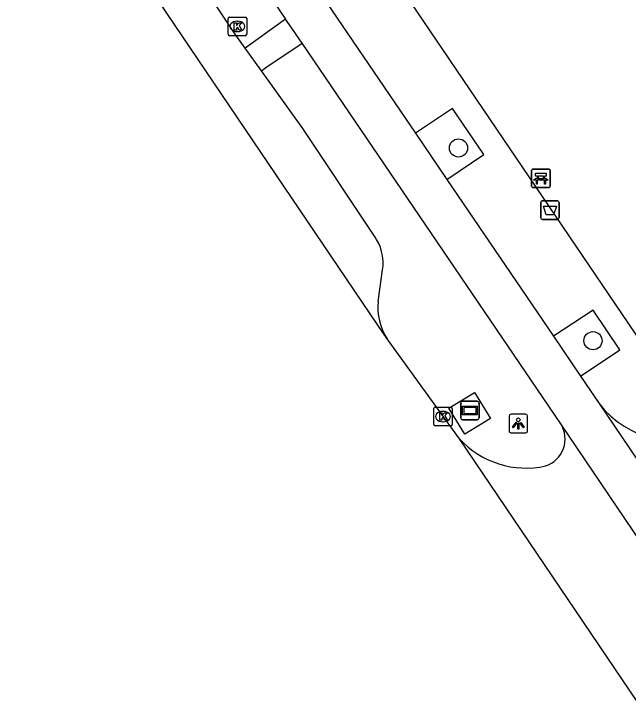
# Model space of a CAD drawing. Extents: x 160037 to 160839, y 385326 to 386441.
# Drawn here: x 160046.49 to 160079.61, y 386046.72 to 386084.47 of the extents above; entities that cross this region are included whole.
import ezdxf

# ---------------------------------------------------------------- set-up
doc = ezdxf.new("R2010")
doc.units = 0
for name, color, linetype in [('IMGEO_Afvalbak', 7, 'Continuous'), ('IMGEO_Bank', 7, 'Continuous'), ('IMGEO_Berm_groen', 7, 'Continuous'), ('IMGEO_Boom', 7, 'Continuous'), ('IMGEO_Fietspad_gesloten', 7, 'Continuous'), ('IMGEO_Kolk', 7, 'Continuous'), ('IMGEO_Lichtpunt', 7, 'Continuous'), ('IMGEO_Parkeervlak_open', 7, 'Continuous'), ('IMGEO_Reclamebord', 7, 'Continuous'), ('IMGEO_Rijbaan_lokaal_gesloten', 7, 'Continuous'), ('IMGEO_Rijbaan_lokaal_open', 7, 'Continuous'), ('IMGEO_Voetpad_open', 7, 'Continuous')]:
    doc.layers.add(name, color=color, linetype=linetype)

msp = doc.modelspace()

# ---------------------------------------------------------------- linework, layer by layer
at = {"layer": 'IMGEO_Afvalbak'}
for p, q in [((160074.901, 386073.493), (160074.901, 386074.293)), ((160074.901, 386074.293), (160074.901, 386073.493)), ((160075.001, 386074.393), (160075.791, 386074.393)), ((160075.791, 386074.393), (160075.001, 386074.393)), ((160075.891, 386074.293), (160075.891, 386073.493)), ((160075.891, 386073.493), (160075.891, 386074.293)), ((160075.791, 386073.393), (160075.001, 386073.393)), ((160075.001, 386073.393), (160075.791, 386073.393))]:
    msp.add_line(p, q, dxfattribs=at)
msp.add_lwpolyline([(160075.044, 386074.107), (160075.748, 386074.107), (160075.599, 386073.637), (160075.193, 386073.637), (160075.044, 386074.107)], dxfattribs=at)
for centre, start, end in [((160075.001, 386074.293), 90, 180), ((160075.001, 386074.293), 90, 180), ((160075.791, 386074.293), 0, 90), ((160075.791, 386074.293), 360, 90), ((160075.001, 386073.493), 180, 270), ((160075.001, 386073.493), 180, 270), ((160075.791, 386073.493), 270, 0), ((160075.791, 386073.493), 270, 0)]:
    msp.add_arc(centre, 0.1, start, end, dxfattribs=at)
at = {"layer": 'IMGEO_Bank'}
for p, q in [((160074.412, 386075.177), (160074.412, 386076.018)), ((160074.412, 386076.018), (160074.412, 386075.177)), ((160074.487, 386076.102), (160075.328, 386076.102)), ((160075.328, 386076.102), (160074.487, 386076.102)), ((160075.412, 386076.027), (160075.412, 386075.186)), ((160075.412, 386075.186), (160075.412, 386076.027)), ((160074.721, 386075.608), (160074.721, 386075.714)), ((160074.765, 386075.714), (160074.765, 386075.608)), ((160075.053, 386075.72), (160074.771, 386075.72)), ((160075.059, 386075.608), (160075.059, 386075.714)), ((160075.103, 386075.714), (160075.103, 386075.608)), ((160075.109, 386075.5), (160074.716, 386075.5)), ((160074.771, 386075.602), (160075.053, 386075.602)), ((160075.337, 386075.102), (160074.496, 386075.102)), ((160074.496, 386075.102), (160075.337, 386075.102))]:
    msp.add_line(p, q, dxfattribs=at)
for points in [[(160074.715, 386075.72), (160074.629, 386075.72), (160074.629, 386075.881), (160075.192, 386075.881), (160075.192, 386075.72), (160075.109, 386075.72)], [(160074.659, 386075.5), (160074.517, 386075.5), (160074.629, 386075.602), (160074.715, 386075.602)], [(160074.709, 386075.493), (160074.709, 386075.286), (160074.666, 386075.286), (160074.666, 386075.493)], [(160075.109, 386075.602), (160075.192, 386075.602), (160075.304, 386075.5), (160075.165, 386075.5)], [(160075.159, 386075.493), (160075.159, 386075.286), (160075.115, 386075.286), (160075.115, 386075.493)]]:
    msp.add_lwpolyline(points, dxfattribs=at)
for centre, radius, start, end in [((160074.49, 386076.024), 0.0779, 92.4484, 184.2845), ((160074.49, 386076.024), 0.0779, 92.4484, 184.2845), ((160075.334, 386076.024), 0.0779, 2.4484, 94.2845), ((160075.334, 386076.024), 0.0779, 2.4484, 94.2845), ((160074.714, 386075.713), 0.00671, 2.8957, 87.1043), ((160074.771, 386075.713), 0.00671, 92.8957, 177.1043), ((160075.053, 386075.713), 0.00671, 2.8957, 87.1043), ((160075.11, 386075.713), 0.00671, 92.8957, 177.1043), ((160074.659, 386075.493), 0.00671, 2.8957, 87.1043), ((160074.716, 386075.493), 0.00671, 92.8957, 177.1043), ((160074.714, 386075.609), 0.00671, 272.8957, 357.1043), ((160074.771, 386075.609), 0.00671, 182.8957, 267.1043), ((160075.053, 386075.609), 0.00671, 272.8957, 357.1043), ((160075.11, 386075.609), 0.00671, 182.8957, 267.1043), ((160075.108, 386075.493), 0.00671, 2.8957, 87.1043), ((160075.165, 386075.493), 0.00671, 92.8957, 177.1043), ((160074.49, 386075.18), 0.0779, 182.4484, 274.2845), ((160074.49, 386075.18), 0.0779, 182.4484, 274.2845), ((160075.334, 386075.18), 0.0779, 272.4484, 4.2845), ((160075.334, 386075.18), 0.0779, 272.4484, 4.2845)]:
    msp.add_arc(centre, radius, start, end, dxfattribs=at)
at = {"layer": 'IMGEO_Berm_groen'}
msp.add_lwpolyline([(160071.333, 386064.05), (160072.19, 386062.644), (160070.805, 386061.8), (160069.948, 386063.206), (160071.333, 386064.05)], dxfattribs=at)
at = {"layer": 'IMGEO_Boom'}
for centre in [(160070.468, 386077.242), (160077.721, 386066.847)]:
    msp.add_circle(centre, 0.489, dxfattribs=at)
at = {"layer": 'IMGEO_Fietspad_gesloten'}
for points in [[(160049.286, 386105.742), (160068.155, 386078.032)], [(160049.131, 386101.863), (160061.141, 386084.196)], [(160062.027, 386082.894), (160061.352, 386083.886), (160061.141, 386084.196)], [(160075.985, 386062.362), (160062.027, 386082.894)], [(160068.155, 386078.032), (160069.843, 386075.548)], [(160069.843, 386075.548), (160075.583, 386067.097)], [(160075.583, 386067.097), (160077.051, 386064.935)], [(160077.051, 386064.935), (160078.052, 386063.462)]]:
    msp.add_lwpolyline(points, dxfattribs=at)
at = {"layer": 'IMGEO_Kolk'}
for p, q in [((160058.116, 386084.296), (160058.968, 386084.296)), ((160058.041, 386083.37), (160058.041, 386084.222)), ((160058.529, 386084.076), (160058.554, 386084.076)), ((160059.042, 386084.222), (160059.042, 386083.37)), ((160058.968, 386083.296), (160058.116, 386083.296)), ((160058.552, 386083.516), (160058.527, 386083.516)), ((160069.131, 386062.333), (160069.131, 386063.185)), ((160069.206, 386063.259), (160070.058, 386063.259)), ((160070.132, 386063.185), (160070.132, 386062.333)), ((160069.619, 386063.039), (160069.644, 386063.039)), ((160069.642, 386062.479), (160069.617, 386062.479)), ((160070.058, 386062.259), (160069.206, 386062.259))]:
    msp.add_line(p, q, dxfattribs=at)
for points in [[(160058.116, 386084.296), (160058.968, 386084.296)], [(160058.041, 386083.37), (160058.041, 386084.222)], [(160058.362, 386083.996), (160058.485, 386083.996), (160058.485, 386083.845), (160058.615, 386083.996), (160058.779, 386083.996), (160058.633, 386083.845), (160058.786, 386083.596), (160058.634, 386083.596), (160058.549, 386083.76), (160058.485, 386083.693), (160058.485, 386083.596), (160058.362, 386083.596), (160058.362, 386083.996)], [(160059.042, 386084.222), (160059.042, 386083.37)], [(160058.968, 386083.296), (160058.116, 386083.296)], [(160069.131, 386062.333), (160069.131, 386063.185)], [(160069.206, 386063.259), (160070.058, 386063.259)], [(160070.132, 386063.185), (160070.132, 386062.333)], [(160069.452, 386062.959), (160069.575, 386062.959), (160069.575, 386062.808), (160069.705, 386062.959), (160069.869, 386062.959), (160069.723, 386062.808), (160069.876, 386062.559), (160069.724, 386062.559), (160069.639, 386062.723), (160069.575, 386062.656), (160069.575, 386062.559), (160069.452, 386062.559), (160069.452, 386062.959)], [(160070.058, 386062.259), (160069.206, 386062.259)]]:
    msp.add_lwpolyline(points, dxfattribs=at)
for centre, start, end in [((160058.118, 386084.22), 91.552, 178.448), ((160058.118, 386084.22), 91.552, 178.448), ((160058.966, 386084.22), 1.552, 88.448), ((160058.966, 386084.22), 1.552, 88.448), ((160058.118, 386083.372), 181.552, 268.448), ((160058.118, 386083.372), 181.552, 268.448), ((160058.966, 386083.372), 271.552, 358.448), ((160058.966, 386083.372), 271.552, 358.448), ((160069.208, 386063.183), 91.552, 178.448), ((160069.208, 386063.183), 91.552, 178.448), ((160070.056, 386063.183), 1.552, 88.448), ((160070.056, 386063.183), 1.552, 88.448), ((160069.208, 386062.335), 181.552, 268.448), ((160069.208, 386062.335), 181.552, 268.448), ((160070.056, 386062.335), 271.552, 358.448), ((160070.056, 386062.335), 271.552, 358.448)]:
    msp.add_arc(centre, 0.0765, start, end, dxfattribs=at)
for centre, major_axis, ratio, start_param, end_param in [((160058.528, 386083.796), (-0.387, 0.002), 0.722429, 4.712389, 7.853982), ((160058.553, 386083.796), (-0.39, 0.002), 0.717154, 1.570796, 4.712389), ((160069.618, 386062.759), (-0.387, 0.002), 0.722429, 4.712389, 7.853982), ((160069.643, 386062.759), (-0.39, 0.002), 0.717154, 1.570796, 4.712389)]:
    msp.add_ellipse(centre, major_axis=major_axis, ratio=ratio, start_param=start_param, end_param=end_param, dxfattribs=at)
at = {"layer": 'IMGEO_Lichtpunt'}
for p, q in [((160073.197, 386062.783), (160073.197, 386061.976)), ((160073.197, 386062.783), (160073.197, 386061.976)), ((160074.099, 386062.878), (160073.291, 386062.878)), ((160074.099, 386062.878), (160073.291, 386062.878)), ((160074.193, 386061.976), (160074.193, 386062.783)), ((160074.193, 386061.976), (160074.193, 386062.783)), ((160073.291, 386061.882), (160074.099, 386061.882)), ((160073.291, 386061.882), (160074.099, 386061.882))]:
    msp.add_line(p, q, dxfattribs=at)
for points in [[(160073.571, 386062.447), (160073.61, 386062.419), (160073.422, 386062.157), (160073.384, 386062.184), (160073.571, 386062.447)], [(160073.673, 386062.399), (160073.72, 386062.399), (160073.72, 386062.077), (160073.673, 386062.077), (160073.673, 386062.399)], [(160073.783, 386062.419), (160073.821, 386062.446), (160074.008, 386062.184), (160073.969, 386062.156), (160073.783, 386062.419)]]:
    msp.add_lwpolyline(points, dxfattribs=at)
msp.add_circle((160073.696, 386062.581), 0.0994, dxfattribs=at)
for centre, start, end in [((160073.291, 386062.783), 90, 180), ((160073.291, 386062.783), 90, 180), ((160074.099, 386062.783), 0, 90), ((160074.099, 386062.783), 0, 90), ((160073.291, 386061.976), 180, 270), ((160073.291, 386061.976), 180, 270), ((160074.099, 386061.976), 270, 0), ((160074.099, 386061.976), 270, 360)]:
    msp.add_arc(centre, 0.0946, start, end, dxfattribs=at)
at = {"layer": 'IMGEO_Parkeervlak_open'}
for points in [[(160058.957, 386082.621), (160058.417, 386083.371), (160053.238, 386091.168), (160050.574, 386094.987)], [(160066.044, 386072.308), (160065.964, 386072.429), (160062.075, 386078.297), (160059.835, 386081.404)], [(160066.142, 386068.962), (160066.373, 386070.669)]]:
    msp.add_lwpolyline(points, dxfattribs=at)
for centre, radius, start, end in [((160064.011, 386071.047), 2.392, 350.8981, 31.8024), ((160069.072, 386068.601), 2.953, 172.9715, 213.9444)]:
    msp.add_arc(centre, radius, start, end, dxfattribs=at)
at = {"layer": 'IMGEO_Reclamebord'}
for p, q in [((160070.688, 386063.586), (160071.478, 386063.586)), ((160071.478, 386063.586), (160070.688, 386063.586)), ((160070.588, 386062.686), (160070.588, 386063.486)), ((160070.588, 386063.486), (160070.588, 386062.686)), ((160071.578, 386063.486), (160071.578, 386062.686)), ((160071.578, 386062.686), (160071.578, 386063.486)), ((160071.478, 386062.586), (160070.688, 386062.586)), ((160070.688, 386062.586), (160071.478, 386062.586))]:
    msp.add_line(p, q, dxfattribs=at)
for points in [[(160070.689, 386063.318), (160071.477, 386063.318), (160071.477, 386062.854), (160070.689, 386062.854), (160070.689, 386063.318)], [(160070.754, 386063.253), (160070.754, 386062.919), (160071.412, 386062.919), (160071.412, 386063.253), (160070.754, 386063.253)]]:
    msp.add_lwpolyline(points, dxfattribs=at)
for centre, start, end in [((160070.688, 386063.486), 90, 180), ((160070.688, 386063.486), 90, 180), ((160071.478, 386063.486), 0, 90), ((160071.478, 386063.486), 360, 90), ((160070.688, 386062.686), 180, 270), ((160070.688, 386062.686), 180, 270), ((160071.478, 386062.686), 270, 0), ((160071.478, 386062.686), 270, 0)]:
    msp.add_arc(centre, 0.1, start, end, dxfattribs=at)
at = {"layer": 'IMGEO_Rijbaan_lokaal_gesloten'}
for points in [[(160066.623, 386066.952), (160066.116, 386067.689), (160053.054, 386087.022), (160046.492, 386096.699)], [(160070.529, 386061.557), (160066.623, 386066.952)], [(160080.555, 386046.718), (160070.529, 386061.557)]]:
    msp.add_lwpolyline(points, dxfattribs=at)
at = {"layer": 'IMGEO_Rijbaan_lokaal_open'}
for points in [[(160078.052, 386063.462), (160085.878, 386051.905)], [(160082.886, 386052.153), (160075.985, 386062.362)]]:
    msp.add_lwpolyline(points, dxfattribs=at)
for centre, radius, start, end in [((160082.131, 386066.592), 5.141, 217.4973, 297.7358), ((160074.697, 386061.548), 1.524, 287.9328, 32.2921), ((160074.103, 386064.819), 4.839, 222.3838, 282.6845)]:
    msp.add_arc(centre, radius, start, end, dxfattribs=at)
at = {"layer": 'IMGEO_Voetpad_open'}
for points in [[(160080.37, 386066.697), (160061.775, 386094.12)], [(160061.141, 386084.196), (160059.215, 386082.807), (160058.957, 386082.621)], [(160059.835, 386081.404), (160060.069, 386081.572), (160062.027, 386082.894)], [(160059.835, 386081.404), (160058.957, 386082.621)], [(160069.843, 386075.548), (160071.831, 386076.888), (160070.151, 386079.37), (160068.155, 386078.032)], [(160077.051, 386064.935), (160079.175, 386066.35), (160077.723, 386068.502), (160075.583, 386067.097)]]:
    msp.add_lwpolyline(points, dxfattribs=at)

doc.saveas('drawing.dxf')
